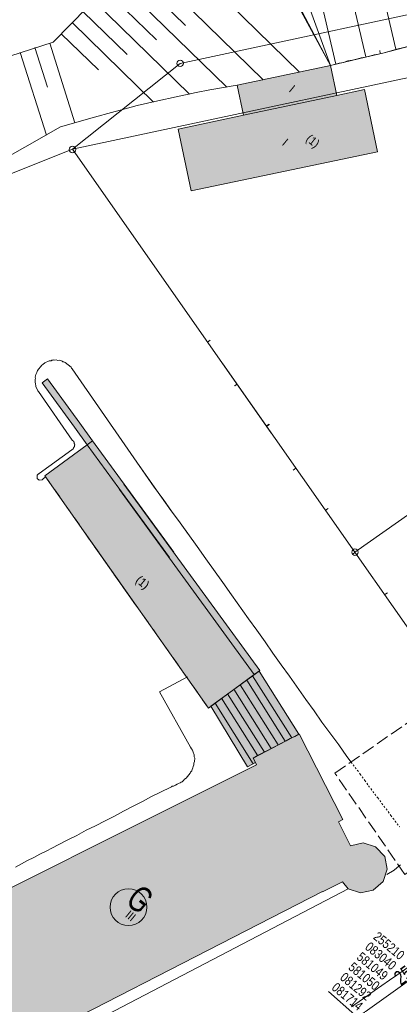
# Model space of a CAD drawing. Header units: metres. Extents: x -740 to 758, y -633 to 854.
# Tile 698 of 1056: x 140 to 177, y -79 to 17. Entities that reach past the tile are written whole.
import ezdxf

# ---------------------------------------------------------------- set-up
doc = ezdxf.new("R2010")
doc.units = ezdxf.units.M
doc.header["$MEASUREMENT"] = 0
for name, pattern in [('1248_416', [1.664, 1.248, -0.416]), ('166_166', [0.3328, 0.1664, -0.1664]), ('832_832', [1.664, 0.832, -0.832])]:
    doc.linetypes.add(name, pattern=pattern)
for name, color, linetype in [('Gas.LOVION', 7, 'Continuous'), ('Grundkarte.LOVION', 7, 'Continuous'), ('Grundkarte_Text.LOVION', 7, 'Continuous'), ('Telko.LOVION', 7, 'Continuous'), ('Wasser.LOVION', 7, 'Continuous')]:
    doc.layers.add(name, color=color, linetype=linetype)
doc.styles.add('ERSTELLTER_STIL_1', font='arial.ttf')

msp = doc.modelspace()

# ---------------------------------------------------------------- hatches: boundary and pattern name
at = {"layer": 'Grundkarte.LOVION', "linetype": 'Continuous', "lineweight": 18}
for points in [[(161.84, 7.636), (155.501, 6.278), (156.766, 0.283), (174.866, 4.092), (173.595, 10.145), (170.904, 9.557), (170.292, 12.482), (161.229, 10.562)], [(147.174, -24.033), (145.942, -22.321), (142.802, -18.018), (142.278, -18.394), (145.418, -22.698), (146.649, -24.41)], [(151.126, -39.666), (154.639, -35.392), (146.649, -24.41), (142.542, -27.442)], [(146.649, -24.41), (154.639, -35.392), (155.061, -34.878), (147.174, -24.033)], [(150.207, -28.25), (149.785, -28.764), (162.893, -46.753), (163.418, -46.376)], [(162.893, -46.753), (149.785, -28.764), (146.377, -32.91), (158.425, -50.027)], [(163.02, -55.311), (162.773, -54.892), (167.215, -52.566), (163.365, -46.441), (158.674, -49.855), (162.235, -55.743)], [(162.773, -54.892), (163.02, -55.311), (163.102, -55.54), (126.952, -73.645), (127.205, -74.123), (133.092, -85.961), (133.351, -86.497), (133.665, -86.378), (133.627, -86.293), (169.508, -67.859), (169.514, -67.918), (171.457, -66.93), (172.026, -67.613), (173.216, -67.999), (174.461, -67.73), (175.414, -66.897), (175.8, -65.707), (175.589, -64.457), (174.672, -63.542), (173.482, -63.155), (172.237, -63.425), (171.092, -61.084), (171.485, -60.868), (167.241, -52.534), (167.215, -52.566), (166.822, -52.782), (166.371, -53.004), (165.978, -53.219), (165.527, -53.441), (165.049, -53.694), (164.598, -53.916), (164.179, -54.164), (163.277, -54.607)]]:
    msp.add_hatch(color=254, dxfattribs=at).paths.add_polyline_path(points)

# ---------------------------------------------------------------- linework, layer by layer
at = {"layer": 'Gas.LOVION', "color": 5, "linetype": 'Continuous', "lineweight": 18}
msp.add_circle((150.66, -69.399), 1.793, dxfattribs=at)
at = {"layer": 'Grundkarte.LOVION', "color": 8, "linetype": 'Continuous', "lineweight": 18}
for points in [[(196.778, 21.515), (155.702, 12.681), (145.228, 4.327), (129.781, -1.823), (119.566, -5.866), (118.03, -6.489), (109.429, 111.721)], [(-8.032, -25.169), (-4.605, -25.455), (-4.786, -27.837), (-4.605, -25.455), (6.507, -26.348), (39.597, -28.936), (50.482, -26.305), (93.99, -14.839), (101.813, -12.922), (118.03, -6.489), (119.566, -5.866), (129.781, -1.823), (145.228, 4.327), (164.57, -23.308), (145.228, 4.327), (190.22, 13.928), (196.214, 15.194), (190.22, 13.928), (196.935, 19.609)], [(170.292, 12.482), (170.697, 12.581), (171.127, 12.712), (171.563, 12.784), (171.994, 12.915), (172.43, 12.987), (172.834, 13.086), (173.265, 13.216), (173.701, 13.288), (174.105, 13.387), (174.536, 13.518), (174.972, 13.59), (175.376, 13.689), (176.759, 14.06), (177.423, 14.214), (178.115, 14.4), (178.779, 14.553), (180.162, 14.925), (180.827, 15.079), (181.486, 15.291), (182.15, 15.445), (183.533, 15.816), (190.22, 13.928), (196.935, 19.609)], [(183.753, 12.566), (190.178, 13.963), (200.57, 16.191), (193.06, 9.87), (207.399, -10.422), (198.027, -17.042), (172.666, -34.862), (159.822, -16.551)], [(175.087, 13.926), (175.142, 13.666)], [(155.502, -10.362), (164.57, -23.308)], [(158.602, -14.256), (158.353, -14.428)], [(156.488, -33.142), (155.697, -32.008), (154.848, -30.879), (154.025, -29.718), (153.17, -28.531), (145.187, -17.016), (145.123, -16.963), (145.085, -16.878), (144.506, -16.403), (144.384, -16.356), (144.293, -16.335), (144.229, -16.282), (144.138, -16.261), (144.015, -16.214), (143.924, -16.194), (143.807, -16.205), (143.626, -16.164), (143.509, -16.175), (143.418, -16.154), (143.333, -16.192), (143.216, -16.204), (143.131, -16.242), (142.956, -16.259), (142.531, -16.448), (142.478, -16.512), (142.393, -16.55), (142.34, -16.614), (142.229, -16.684), (141.806, -17.199), (141.765, -17.38), (141.712, -17.444), (141.665, -17.567), (141.603, -17.839), (141.614, -17.956), (141.593, -18.047), (141.605, -18.164), (141.584, -18.255), (141.596, -18.372), (141.634, -18.457), (141.613, -18.548), (141.651, -18.633), (141.662, -18.75), (141.851, -19.175), (141.916, -19.227), (145.186, -23.962), (145.347, -24.094), (145.353, -24.152), (145.385, -24.179), (145.396, -24.296), (145.429, -24.322), (145.44, -24.439), (145.414, -24.471), (145.425, -24.589), (145.319, -24.717), (145.325, -24.776), (145.272, -24.84), (145.214, -24.846), (145.161, -24.91), (141.986, -27.201), (141.96, -27.233), (141.901, -27.238), (141.795, -27.367), (141.801, -27.426), (141.775, -27.458), (141.798, -27.692), (141.99, -27.85), (142.283, -27.822), (142.336, -27.757), (142.612, -27.553)], [(159.822, -16.551), (172.666, -34.862), (180.121, -45.512), (184.719, -52.037), (181.459, -54.366), (190.879, -67.277), (159.854, -89.433), (146.691, -97.784), (132.998, -104.354), (119.05, -110.122), (104.366, -114.099), (101.036, -114.809)], [(159.822, -16.551), (172.666, -34.862), (180.121, -45.512)], [(160.976, -18.685), (161.225, -18.513)], [(160.986, -18.693), (161.235, -18.521)], [(164.325, -22.406), (164.076, -22.579)], [(164.367, -22.441), (164.118, -22.613)], [(151.126, -39.666), (142.542, -27.442), (146.649, -24.41), (154.639, -35.392)], [(172.299, -55.291), (171.89, -54.74), (171.1, -53.605), (169.465, -51.401), (168.707, -50.293), (167.89, -49.19), (166.308, -46.921), (165.491, -45.819), (164.701, -44.684), (163.942, -43.576), (163.151, -42.442), (162.334, -41.34), (160.688, -39.018), (159.833, -37.83), (158.188, -35.509), (157.333, -34.321), (155.687, -32), (154.806, -30.844), (153.16, -28.523), (151.686, -26.45)], [(166.683, -26.875), (166.933, -26.703)], [(149.785, -28.764), (162.893, -46.753), (158.425, -50.027), (146.377, -32.91)], [(170.065, -30.623), (169.815, -30.796)], [(111.385, -123.314), (126.409, -112.831), (138.639, -104.305), (159.854, -89.433), (190.879, -67.277), (193.89, -65.121), (195.606, -67.554), (207.496, -59.18), (220.934, -49.708), (230.338, -43.114), (241.455, -35.288), (245.606, -32.4)], [(159.854, -89.433), (190.879, -67.277), (193.89, -65.121), (195.606, -67.554), (207.496, -59.18), (220.934, -49.708), (230.338, -43.114), (241.455, -35.288), (245.606, -32.4)], [(172.449, -35.06), (172.698, -34.888)], [(175.83, -38.808), (175.581, -38.98)], [(163.365, -46.441), (167.215, -52.566)], [(156.386, -47.005), (153.69, -48.451), (156.698, -53.831), (156.774, -54.001), (156.876, -54.139), (156.952, -54.309), (157.039, -54.596), (157.056, -54.771), (157.1, -54.915), (157.07, -55.213), (157.029, -55.395), (157.014, -55.544), (156.94, -55.699), (156.925, -55.848), (156.852, -56.003), (156.805, -56.126), (156.699, -56.255), (156.652, -56.377), (156.256, -56.86), (156.118, -56.962), (156.012, -57.09), (155.874, -57.192), (155.789, -57.23), (155.678, -57.3), (155.508, -57.376), (155.397, -57.446), (155.227, -57.522), (155.115, -57.592), (155.031, -57.63), (154.913, -57.641), (154.828, -57.679), (154.717, -57.749), (152.912, -58.635), (152.015, -59.136), (151.113, -59.579), (150.184, -60.054), (149.287, -60.556), (148.385, -60.998), (147.456, -61.474), (146.553, -61.916), (145.657, -62.418), (144.754, -62.861), (143.825, -63.336), (143.263, -63.627), (142.674, -63.951), (142.052, -64.248), (141.463, -64.572), (140.842, -64.869), (139.664, -65.516)], [(126.952, -73.645), (163.102, -55.54), (163.02, -55.311), (162.773, -54.892), (163.277, -54.607), (164.179, -54.164), (164.598, -53.916), (165.049, -53.694), (165.527, -53.441), (165.978, -53.219), (166.371, -53.004), (166.822, -52.782), (167.215, -52.566), (167.241, -52.534), (171.485, -60.868), (171.092, -61.084), (172.237, -63.425), (173.482, -63.155), (174.672, -63.542), (175.589, -64.457), (175.8, -65.707), (175.414, -66.897), (174.461, -67.73), (173.216, -67.999), (172.026, -67.613), (171.457, -66.93), (169.514, -67.918), (169.508, -67.859), (133.627, -86.293)], [(175.761, -66.213), (176.488, -65.788), (176.98, -65.385)], [(137.905, -84.101), (138.255, -84.658), (138.378, -84.705), (138.474, -84.785), (138.565, -84.805), (138.714, -84.82), (138.805, -84.841), (138.922, -84.83), (139.071, -84.844), (172.026, -67.613)], [(172.349, -79.079), (173.844, -78.046), (174.533, -77.535), (176.028, -76.502), (176.749, -76.018), (177.497, -75.502), (178.186, -74.991), (179.681, -73.958), (180, -73.897), (180.412, -74.182), (180.713, -74.537)]]:
    msp.add_lwpolyline(points, dxfattribs=at)
at = {"layer": 'Grundkarte.LOVION', "color": 253, "linetype": 'Continuous', "lineweight": 18}
for points in [[(223.024, 47.814), (213.719, 43.831), (212.138, 43.676), (207.411, 42.446), (202.509, 41.198), (201.211, 40.864), (195.474, 39.387), (193.096, 71.873), (192.562, 79.151), (193.096, 71.873), (195.474, 39.387), (196.778, 21.515), (155.702, 12.681), (145.228, 4.327), (129.781, -1.823), (119.566, -5.866), (118.03, -6.489), (101.813, -12.922), (93.99, -14.839), (50.482, -26.305), (39.597, -28.936), (6.507, -26.348), (-4.605, -25.455), (-8.032, -25.169)], [(-8.032, -25.169), (-4.605, -25.455), (6.507, -26.348), (39.597, -28.936), (50.482, -26.305), (93.99, -14.839), (101.813, -12.922), (118.03, -6.489), (119.566, -5.866), (129.781, -1.823), (145.228, 4.327), (155.702, 12.681), (196.778, 21.515), (196.935, 19.609), (190.22, 13.928), (192.49, 10.663)], [(189.881, 20.022), (196.768, 21.523), (196.893, 19.644), (190.178, 13.963), (193.06, 9.87), (207.399, -10.422), (214.854, -21.072), (205.625, -27.649), (192.011, -37.138), (185.236, -41.908), (180.121, -45.512), (184.719, -52.037), (185.37, -52.949), (192.723, -63.461), (193.89, -65.121), (190.879, -67.277), (159.854, -89.433), (146.691, -97.784), (132.998, -104.354), (108.878, -121.254)]]:
    msp.add_lwpolyline(points, dxfattribs=at)
at = {"layer": 'Grundkarte.LOVION', "color": 7, "linetype": 'Continuous', "lineweight": 13}
for points in [[(168.961, 33.662), (173.728, 13.321)], [(171.907, 34.364), (176.642, 14.049)], [(166.041, 32.992), (170.814, 12.592)], [(183.533, 15.816), (178.115, 14.4), (175.376, 13.689), (173.701, 13.288), (170.292, 12.482), (159.903, 31.683), (143.352, 14.755), (136.99, 12.714)], [(160.164, 31.738), (170.292, 12.482)], [(163.121, 32.323), (170.292, 12.482)], [(153.587, 25.243), (167.282, 11.833)], [(151.493, 23.087), (163.751, 11.074)], [(150.445, 22.01), (156.199, 16.365)], [(149.398, 20.932), (160.213, 10.374)], [(148.351, 19.854), (153.38, 14.967)], [(147.271, 18.803), (156.585, 9.694)], [(146.224, 17.725), (150.535, 13.536)], [(145.177, 16.647), (153.086, 8.908)], [(144.129, 15.569), (147.754, 12.052)], [(143.006, 14.662), (145.451, 6.891)], [(140.142, 13.731), (142.7, 5.706)], [(141.571, 14.226), (142.806, 10.357)], [(170.292, 12.482), (161.229, 10.562), (158.585, 10.096), (157.25, 9.848), (156.207, 9.627), (155.282, 9.419), (153.516, 9.039), (151.522, 8.578), (150.342, 8.256), (149.018, 7.89), (147.375, 7.463), (144.068, 6.519), (137.096, 2.557), (134.634, 1.134), (129.781, -1.823), (119.566, -5.866), (118.03, -6.489), (101.813, -12.922), (93.99, -14.839), (50.482, -26.305), (39.597, -28.936), (6.507, -26.348), (-4.605, -25.455), (-7.549, -25.565)], [(154.639, -35.392), (146.649, -24.41), (147.174, -24.033), (155.061, -34.878)], [(150.207, -28.25), (163.418, -46.376), (162.893, -46.753), (149.785, -28.764)]]:
    msp.add_lwpolyline(points, dxfattribs=at)
at = {"layer": 'Grundkarte.LOVION', "color": 8, "linetype": 'Continuous', "lineweight": 18}
for points in [[(145.228, 4.327), (155.702, 12.681), (196.778, 21.515), (196.935, 19.609), (190.22, 13.928)], [(161.84, 7.636), (161.229, 10.562), (170.292, 12.482), (170.904, 9.557), (173.595, 10.145), (174.866, 4.092), (156.766, 0.283), (155.501, 6.278)], [(180.121, -45.512), (172.666, -34.862), (198.027, -17.042), (205.625, -27.649), (192.011, -37.138), (185.236, -41.908)]]:
    msp.add_lwpolyline(points, close=True, dxfattribs=at)
at = {"layer": 'Grundkarte.LOVION', "color": 251, "linetype": 'Continuous', "lineweight": 13}
for points in [[(161.84, 7.636), (161.229, 10.562), (170.292, 12.482), (170.904, 9.557)], [(163.02, -55.311), (162.235, -55.743), (158.674, -49.855), (163.365, -46.441), (167.215, -52.566), (162.773, -54.892)]]:
    msp.add_lwpolyline(points, close=True, dxfattribs=at)
at = {"layer": 'Grundkarte.LOVION', "color": 7, "linetype": 'Continuous', "lineweight": 13}
msp.add_lwpolyline([(147.174, -24.033), (146.649, -24.41), (145.418, -22.698), (142.278, -18.394), (142.802, -18.018), (145.942, -22.321)], close=True, dxfattribs=at)
at = {"layer": 'Grundkarte.LOVION', "color": 8, "linetype": '832_832', "lineweight": 18}
for points in [[(142.542, -27.442), (151.126, -39.666)], [(146.377, -32.91), (158.425, -50.027)]]:
    msp.add_lwpolyline(points, dxfattribs=at)
at = {"layer": 'Grundkarte.LOVION', "color": 251, "linetype": 'Continuous', "lineweight": 13}
for points in [[(162.729, -46.887), (166.541, -52.928)], [(161.515, -47.774), (165.219, -53.619)], [(162.151, -47.328), (165.893, -53.257)], [(160.301, -48.661), (163.898, -54.309)], [(160.905, -48.188), (164.545, -53.98)], [(159.088, -49.548), (162.798, -55.451)], [(159.692, -49.076), (163.224, -54.671)]]:
    msp.add_lwpolyline(points, dxfattribs=at)
at = {"layer": 'Grundkarte.LOVION', "color": 8, "linetype": '1248_416', "lineweight": 18}
msp.add_lwpolyline([(186.452, -60.084), (177.535, -66.217), (170.719, -56.362), (179.578, -50.235), (182.122, -53.887)], close=True, dxfattribs=at)
at = {"layer": 'Grundkarte.LOVION', "color": 8, "linetype": '166_166', "lineweight": 18}
for points in [[(172.299, -55.291), (173.18, -56.446), (173.627, -57.082), (174.003, -57.607), (174.885, -58.762), (175.293, -59.313), (176.175, -60.469), (176.583, -61.02), (177.024, -61.597)], [(177.118, -65.283), (176.98, -65.385)]]:
    msp.add_lwpolyline(points, dxfattribs=at)
at = {"layer": 'Grundkarte.LOVION', "color": 9, "linetype": 'Continuous', "lineweight": 18}
for centre, radius in [((155.687, 12.684), 0.312), ((145.224, 4.3), 0.314), ((172.68, -34.869), 0.312)]:
    msp.add_circle(centre, radius, dxfattribs=at)
at = {"layer": 'Telko.LOVION', "color": 49, "linetype": 'Continuous', "lineweight": 18}
msp.add_lwpolyline([(170.091, -77.6), (172.663, -79.875), (173.552, -80.956)], dxfattribs=at)

# ---------------------------------------------------------------- texts
at = {"layer": 'Gas.LOVION', "color": 5, "linetype": 'Continuous', "lineweight": 18, "insert": (150.245, -68.994), "char_height": 2.48981, "attachment_point": 7, "rotation": 320.58489, "style": 'ERSTELLTER_STIL_1'}
msp.add_mtext('{\\A1;\\W0.71562x;G}', dxfattribs=at)
at = {"layer": 'Grundkarte_Text.LOVION', "color": 7, "linetype": 'Continuous', "lineweight": 13, "attachment_point": 7, "style": 'ERSTELLTER_STIL_1'}
for s, insert, char_height, rotation in [('{\\A1;\\W0.89459x;I}', (166.195, 9.994), 0.83073, 320.58413), ('{\\A1;\\W0.89454x;I}', (165.522, 4.786), 0.83074, 320.58479), ('{\\A1;\\W0.89446x;(1)}', (167.679, 5.025), 0.83073, 320.58413), ('{\\A1;\\W0.89449x;(1)}', (151.119, -37.905), 0.83074, 320.58479), ('{\\A1;\\W0.89450x;(1)}', (151.129, -37.913), 0.83073, 320.58413), ('{\\A1;\\W0.89453x;III}', (150.277, -70.294), 0.83072, 320.58364)]:
    msp.add_mtext(s, dxfattribs=dict(at, insert=insert, char_height=char_height, rotation=rotation))
at = {"layer": 'Telko.LOVION', "color": 220, "linetype": 'Continuous', "lineweight": 18, "char_height": 0.91526, "attachment_point": 7, "rotation": 320.58413, "style": 'ERSTELLTER_STIL_1'}
for s, insert in [('{\\A1;\\W0.80002x;255210}', (174.374, -72.431)), ('{\\A1;\\W0.80002x;083040}', (173.572, -73.427)), ('{\\A1;\\W0.80002x;581049}', (172.761, -74.413)), ('{\\A1;\\W0.80002x;581050}', (171.95, -75.4)), ('{\\A1;\\W0.80002x;081292}', (171.139, -76.388)), ('{\\A1;\\W0.80002x;081714}', (170.327, -77.375))]:
    msp.add_mtext(s, dxfattribs=dict(at, insert=insert))
at = {"layer": 'Wasser.LOVION', "color": 150, "linetype": 'Continuous', "lineweight": 18, "insert": (177.377, -77.412), "char_height": 1.42282, "attachment_point": 7, "rotation": 35.27496, "style": 'ERSTELLTER_STIL_1'}
msp.add_mtext('{\\A1;\\W0.71970x;250 GG UA UI (1958)}', dxfattribs=at)

doc.saveas('drawing.dxf')
